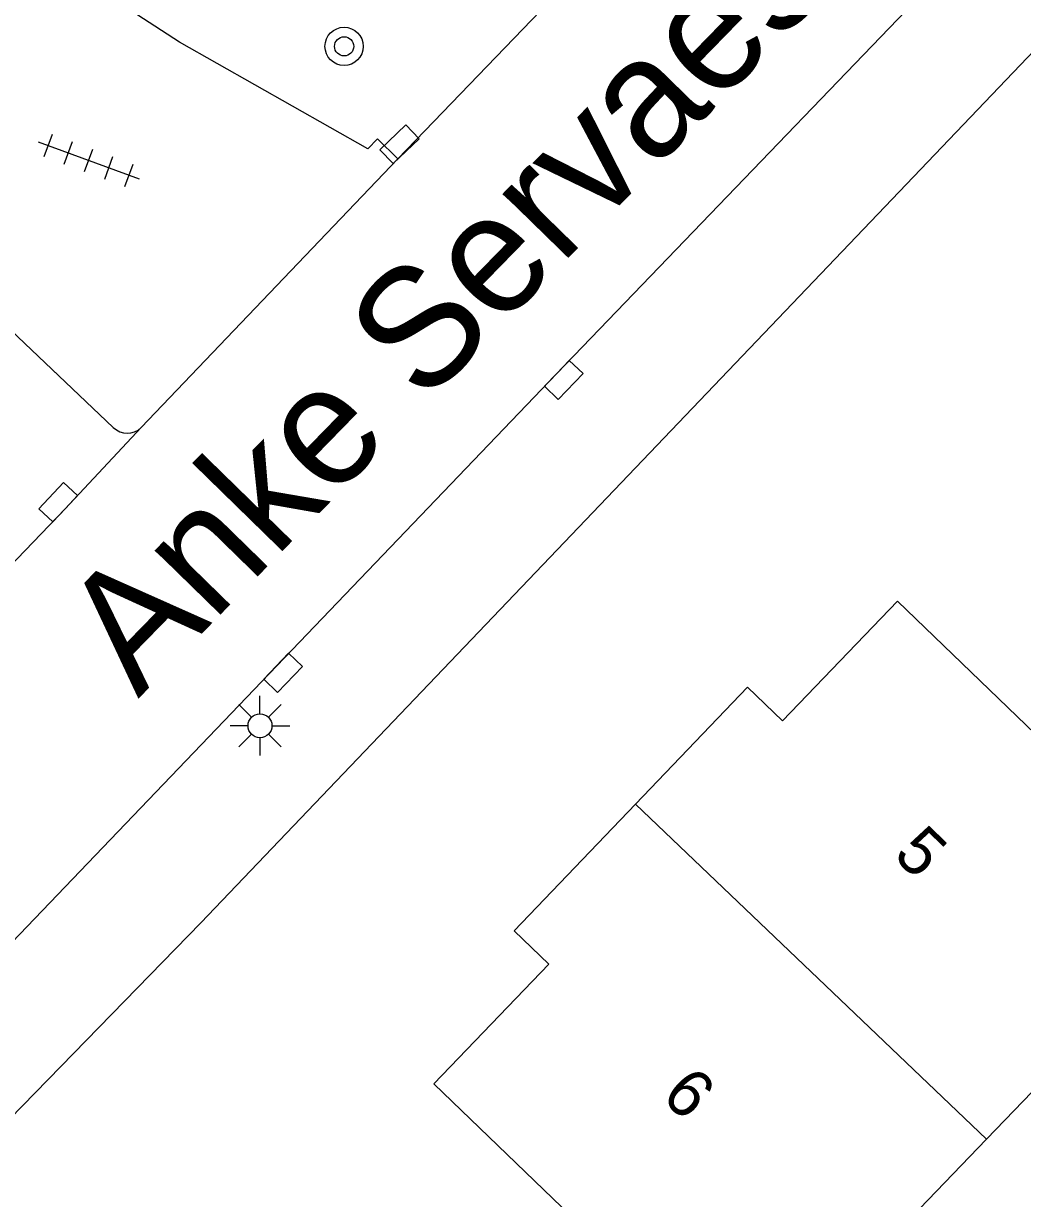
# Model space of a CAD drawing. Extents: x 128999 to 131010, y 395498 to 399007.
# Drawn here: x 130457.04 to 130477.91, y 398237.67 to 398262.22 of the extents above; entities that cross this region are included whole.
import ezdxf

# ---------------------------------------------------------------- set-up
doc = ezdxf.new("R2010")
doc.units = 0
for name, color, linetype in [('gg-anno-huisnummerreeks BGT', 7, 'Continuous'), ('gg-anno-openbare ruimte label', 7, 'Continuous'), ('gg-bbg-gedigitaliseerde bebouwing', 7, 'Continuous'), ('gg-bbg-hoofdgebouw', 7, 'Continuous'), ('gg-bbg-tussenscheiding', 7, 'Continuous'), ('gg-knt-verharding', 7, 'Continuous'), ('gg-knt-verharding nz', 7, 'Continuous'), ('gt-symb-boom', 7, 'Continuous'), ('gt-symb-kolk', 7, 'Continuous'), ('gt-symb-lichtmast', 7, 'Continuous'), ('gt-symb-tegel verharding', 7, 'Continuous')]:
    doc.layers.add(name, color=color, linetype=linetype)

# ---------------------------------------------------------------- blocks, each defined once
blk = doc.blocks.new('gt0-KOLK')
at = {"layer": 'gt-symb-kolk'}
blk.add_lwpolyline([(0, 0), (0.375, 0), (0.375, 0.4), (-0.375, 0.4), (-0.375, 0), (0, 0)], dxfattribs=at)
blk = doc.blocks.new('gt0-LMAST')
at = {"layer": 'gt-symb-lichtmast'}
for p, q in [((-0.005, 0.246), (-0.005, 0.621)), ((-0.182, 0.173), (-0.447, 0.438)), ((0.172, 0.173), (0.437, 0.438)), ((-0.255, -0.004), (-0.63, -0.004)), ((-0.182, -0.181), (-0.447, -0.446)), ((0.437, -0.446), (0.172, -0.181)), ((0.245, -0.004), (0.62, -0.004)), ((-0.005, -0.254), (-0.005, -0.629))]:
    blk.add_line(p, q, dxfattribs=at)
blk.add_circle((-0.005, -0.004), 0.25, dxfattribs=at)
blk = doc.blocks.new('gt0-TEG1')
at = {"layer": 'gt-symb-tegel verharding'}
for p, q in [((-0.9, -0.25), (-0.9, 0.25)), ((-0.45, -0.25), (-0.45, 0.25)), ((0, -0.25), (0, 0.25)), ((0.45, -0.25), (0.45, 0.25)), ((0.9, -0.25), (0.9, 0.25)), ((-1.125, 0), (1.125, 0))]:
    blk.add_line(p, q, dxfattribs=at)
blk = doc.blocks.new('gt0-BOOM')
at = {"layer": 'gt-symb-boom'}
for radius in [0.4, 0.2]:
    blk.add_circle((0, 0), radius, dxfattribs=at)

msp = doc.modelspace()

# ---------------------------------------------------------------- linework, layer by layer
at = {"layer": 'gg-bbg-gedigitaliseerde bebouwing'}
for points in [[(130481.722, 398239.103), (130479.454, 398241.289), (130477.163, 398238.911)], [(130474.521, 398231.504), (130476.68, 398233.787), (130474.371, 398236.012), (130477.163, 398238.911)]]:
    msp.add_lwpolyline(points, dxfattribs=at)
at = {"layer": 'gg-bbg-hoofdgebouw'}
for p, q in [((130472.901, 398247.654), (130475.3, 398250.15)), ((130465.61, 398240.07), (130468.014, 398242.571)), ((130474.521, 398231.504), (130465.61, 398240.07))]:
    msp.add_line(p, q, dxfattribs=at)
for points in [[(130475.3, 398250.15), (130484.13, 398241.644), (130481.722, 398239.103)], [(130472.901, 398247.654), (130472.17, 398248.355), (130469.826, 398245.91)], [(130469.826, 398245.91), (130467.288, 398243.263), (130468.014, 398242.571)]]:
    msp.add_lwpolyline(points, dxfattribs=at)
at = {"layer": 'gg-bbg-tussenscheiding'}
msp.add_line((130469.826, 398245.91), (130477.163, 398238.911), dxfattribs=at)
at = {"layer": 'gg-knt-verharding'}
for p, q in [((130460.744, 398243.434), (130500.209, 398284.733)), ((130459.497, 398253.775), (130464.863, 398259.387)), ((130455.295, 398257.209), (130458.914, 398253.779))]:
    msp.add_line(p, q, dxfattribs=at)
for points in [[(130445.095, 398230.82), (130468.184, 398254.909), (130478.328, 398265.45), (130488.733, 398276.302), (130496.655, 398284.595), (130496.95, 398284.886)], [(130464.863, 398259.387), (130474.373, 398269.26), (130478.185, 398273.265)], [(130464.863, 398259.387), (130464.436, 398259.809), (130464.231, 398259.598), (130460.297, 398261.823), (130454.352, 398265.682)], [(130460.744, 398243.434), (130446.371, 398228.691), (130445.751, 398228.04), (130445.264, 398227.115), (130444.957, 398227.41)]]:
    msp.add_lwpolyline(points, dxfattribs=at)
msp.add_arc((130459.208, 398254.082), 0.422, 225.8693, 313.3445, dxfattribs=at)
at = {"layer": 'gg-knt-verharding nz'}
msp.add_lwpolyline([(130459.497, 398253.775), (130457.907, 398252.081), (130446.202, 398239.895), (130441.152, 398234.605)], dxfattribs=at)

# ---------------------------------------------------------------- block references
at = {"layer": 'gt-symb-boom'}
msp.add_blockref('gt0-BOOM', (130463.738, 398261.738), dxfattribs=at)
at = {"layer": 'gt-symb-kolk'}
for p, rotation in [((130465.033, 398259.55), 43.74318168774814), ((130468.184, 398254.909), -133.7845717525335), ((130457.907, 398252.081), 46.82408983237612), ((130462.319, 398248.794), -133.784571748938)]:
    msp.add_blockref('gt0-KOLK', p, dxfattribs=dict(at, rotation=rotation))
at = {"layer": 'gt-symb-lichtmast'}
msp.add_blockref('gt0-LMAST', (130461.985, 398247.553), dxfattribs=at)
at = {"layer": 'gt-symb-tegel verharding', "rotation": -20.247501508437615}
msp.add_blockref('gt0-TEG1', (130458.399, 398259.358), dxfattribs=at)

# ---------------------------------------------------------------- texts
at = {"layer": 'gg-anno-huisnummerreeks BGT'}
for s, p in [('5', (130475.185, 398244.819)), ('6', (130470.339, 398239.779))]:
    msp.add_text(s, height=1, rotation=316.1, dxfattribs=at).set_placement(p)
at = {"layer": 'gg-anno-openbare ruimte label'}
msp.add_text('Anke Servaeshof', height=2.5, rotation=45.7, dxfattribs=at).set_placement((130459.435, 398248.108))

doc.saveas('drawing.dxf')
